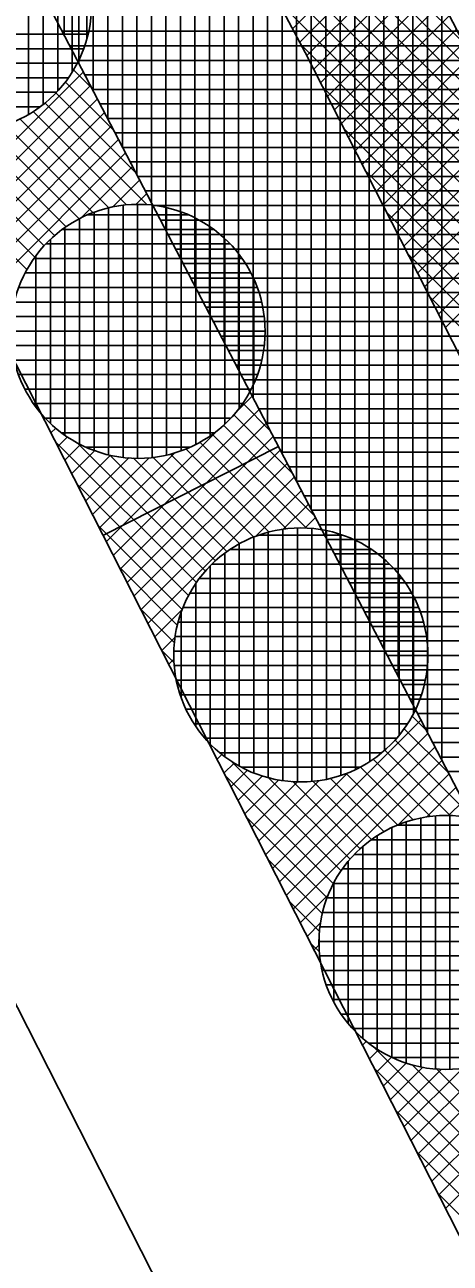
# Model space of a CAD drawing. Extents: x -565346 to -564154, y -1097386 to -1095620.
# Drawn here: x -564302.07 to -564296.22, y -1096100.28 to -1096083.22 of the extents above; entities that cross this region are included whole.
import ezdxf

# ---------------------------------------------------------------- set-up
doc = ezdxf.new("R2010")
doc.units = 0
for name, color, linetype in [('Vrstva 1', 7, 'Continuous'), ('Vrstva 41', 7, 'Continuous'), ('Vrstva 42', 7, 'Continuous'), ('Vrstva 43', 7, 'Continuous'), ('Vrstva 44', 7, 'Continuous')]:
    doc.layers.add(name, color=color, linetype=linetype)

msp = doc.modelspace()

# ---------------------------------------------------------------- linework, layer by layer
at = {"layer": 'Vrstva 1'}
for p, q in [((-564286.49, -1096118.78), (-564303.06, -1096086.2)), ((-564299.56, -1096101.9), (-564306.61, -1096088.05))]:
    msp.add_line(p, q, dxfattribs=at)
at = {"layer": 'Vrstva 41'}
msp.add_line((-564298.582, -1096089.029), (-564300.997, -1096090.257), dxfattribs=at)
msp.add_lwpolyline([(-564213.14, -1096212.119), (-564215.677, -1096213.942), (-564248.76, -1096171.14), (-564286.49, -1096118.78), (-564303.06, -1096086.2), (-564321.97, -1096050.57), (-564327.79, -1096006.41), (-564332.63, -1095955.35), (-564334.17, -1095918.36), (-564331.082, -1095918.814), (-564329.607, -1095955.228), (-564324.705, -1096006.855), (-564319.072, -1096049.639), (-564283.916, -1096117.222), (-564246.344, -1096169.361)], close=True, dxfattribs=at)
at = {"layer": 'Vrstva 42'}
for p, q in [((-564300.83, -1096078.671), (-564296.036, -1096083.465)), ((-564300.51, -1096079.274), (-564295.743, -1096084.041)), ((-564300.19, -1096079.877), (-564295.45, -1096084.616)), ((-564299.87, -1096080.48), (-564295.157, -1096085.192)), ((-564299.55, -1096081.082), (-564294.865, -1096085.767)), ((-564299.229, -1096081.685), (-564294.572, -1096086.343)), ((-564296.907, -1096081.795), (-564298.386, -1096083.274)), ((-564296.809, -1096081.98), (-564298.288, -1096083.459)), ((-564296.711, -1096082.165), (-564298.19, -1096083.644)), ((-564298.909, -1096082.288), (-564294.279, -1096086.918)), ((-564296.613, -1096082.349), (-564298.095, -1096083.832)), ((-564296.515, -1096082.534), (-564298, -1096084.019)), ((-564296.416, -1096082.719), (-564297.904, -1096084.207)), ((-564298.589, -1096082.891), (-564293.987, -1096087.494)), ((-564296.32, -1096082.905), (-564297.809, -1096084.394)), ((-564296.225, -1096083.093), (-564297.714, -1096084.582)), ((-564296.13, -1096083.28), (-564297.618, -1096084.769)), ((-564298.269, -1096083.494), (-564293.694, -1096088.069)), ((-564296.034, -1096083.468), (-564297.523, -1096084.957)), ((-564295.939, -1096083.655), (-564297.428, -1096085.144)), ((-564301.266, -1096083.869), (-564303.246, -1096085.85)), ((-564301.402, -1096083.84), (-564301.15, -1096084.092)), ((-564295.843, -1096083.843), (-564297.332, -1096085.332)), ((-564301.169, -1096084.055), (-564303.148, -1096086.034)), ((-564301.517, -1096084.008), (-564300.843, -1096084.682)), ((-564297.972, -1096084.075), (-564293.401, -1096088.645)), ((-564295.748, -1096084.03), (-564297.237, -1096085.519)), ((-564301.072, -1096084.242), (-564303.05, -1096086.22)), ((-564301.648, -1096084.159), (-564300.536, -1096085.271)), ((-564295.653, -1096084.218), (-564297.142, -1096085.707)), ((-564304.085, -1096084.268), (-564301.933, -1096086.42)), ((-564301.959, -1096084.415), (-564300.671, -1096085.703)), ((-564301.796, -1096084.295), (-564300.39, -1096085.701)), ((-564295.557, -1096084.405), (-564297.046, -1096085.894)), ((-564300.975, -1096084.428), (-564302.955, -1096086.407)), ((-564302.14, -1096084.516), (-564300.914, -1096085.742)), ((-564303.473, -1096084.597), (-564301.806, -1096086.265)), ((-564303.116, -1096084.672), (-564301.662, -1096086.125)), ((-564300.879, -1096084.614), (-564302.859, -1096086.594)), ((-564302.816, -1096084.689), (-564301.503, -1096086.002)), ((-564302.562, -1096084.659), (-564301.326, -1096085.896)), ((-564302.34, -1096084.599), (-564301.13, -1096085.809)), ((-564297.679, -1096084.65), (-564293.108, -1096089.221)), ((-564295.462, -1096084.593), (-564296.951, -1096086.082)), ((-564303.766, -1096084.871), (-564302.043, -1096086.594)), ((-564300.782, -1096084.8), (-564302.764, -1096086.782)), ((-564295.367, -1096084.78), (-564296.855, -1096086.269)), ((-564300.685, -1096084.986), (-564302.669, -1096086.969)), ((-564295.271, -1096084.968), (-564296.76, -1096086.457)), ((-564300.588, -1096085.172), (-564301.298, -1096085.882)), ((-564297.386, -1096085.226), (-564292.816, -1096089.796)), ((-564295.176, -1096085.155), (-564296.665, -1096086.644)), ((-564300.491, -1096085.358), (-564300.863, -1096085.73)), ((-564295.081, -1096085.343), (-564296.569, -1096086.831)), ((-564300.395, -1096085.544), (-564300.546, -1096085.696)), ((-564294.985, -1096085.53), (-564296.474, -1096087.019)), ((-564294.89, -1096085.718), (-564296.379, -1096087.206)), ((-564297.093, -1096085.801), (-564292.523, -1096090.372)), ((-564294.795, -1096085.905), (-564296.283, -1096087.394)), ((-564296.8, -1096086.377), (-564292.23, -1096090.947)), ((-564296.508, -1096086.953), (-564291.937, -1096091.523)), ((-564298.943, -1096088.335), (-564299.174, -1096088.566)), ((-564299.072, -1096088.433), (-564298.697, -1096088.808)), ((-564301.791, -1096088.638), (-564301.81, -1096088.657)), ((-564298.846, -1096088.521), (-564300.857, -1096090.532)), ((-564299.195, -1096088.592), (-564298.39, -1096089.398)), ((-564301.646, -1096088.776), (-564301.715, -1096088.844)), ((-564299.392, -1096088.784), (-564300.952, -1096090.344)), ((-564298.749, -1096088.707), (-564300.762, -1096090.719)), ((-564299.335, -1096088.736), (-564298.083, -1096089.987)), ((-564301.656, -1096088.96), (-564299.71, -1096090.906)), ((-564301.485, -1096088.897), (-564301.62, -1096089.032)), ((-564301.307, -1096089.002), (-564301.524, -1096089.219)), ((-564301.357, -1096088.976), (-564299.586, -1096090.747)), ((-564298.652, -1096088.893), (-564300.666, -1096090.907)), ((-564299.664, -1096088.973), (-564298.47, -1096090.166)), ((-564299.49, -1096088.863), (-564298.195, -1096090.158)), ((-564301.11, -1096089.087), (-564301.429, -1096089.407)), ((-564300.892, -1096089.152), (-564301.334, -1096089.594)), ((-564300.638, -1096089.181), (-564301.238, -1096089.782)), ((-564300.359, -1096089.186), (-564301.143, -1096089.969)), ((-564300.008, -1096089.118), (-564301.048, -1096090.157)), ((-564300.9, -1096089.15), (-564299.446, -1096090.605)), ((-564300.58, -1096089.187), (-564299.289, -1096090.479)), ((-564298.556, -1096089.079), (-564300.571, -1096091.094)), ((-564300.305, -1096089.18), (-564299.114, -1096090.37)), ((-564300.068, -1096089.134), (-564298.921, -1096090.28)), ((-564299.856, -1096089.063), (-564298.708, -1096090.211)), ((-564298.459, -1096089.265), (-564300.475, -1096091.282)), ((-564301.364, -1096089.535), (-564299.817, -1096091.082)), ((-564298.362, -1096089.451), (-564300.38, -1096091.469)), ((-564298.265, -1096089.637), (-564298.901, -1096090.273)), ((-564298.169, -1096089.823), (-564298.519, -1096090.174)), ((-564298.072, -1096090.009), (-564298.219, -1096090.157)), ((-564301.071, -1096090.111), (-564299.905, -1096091.277)), ((-564300.778, -1096090.686), (-564299.973, -1096091.492)), ((-564300.486, -1096091.262), (-564300.015, -1096091.733)), ((-564299.905, -1096091.277), (-564300.285, -1096091.657)), ((-564300.004, -1096091.659), (-564300.189, -1096091.844)), ((-564300.193, -1096091.837), (-564300.018, -1096092.012)), ((-564300.021, -1096091.959), (-564300.094, -1096092.032)), ((-564299.994, -1096092.215), (-564299.999, -1096092.219)), ((-564296.74, -1096092.744), (-564296.55, -1096092.935)), ((-564296.62, -1096092.8), (-564298.664, -1096094.844)), ((-564296.849, -1096092.919), (-564296.243, -1096093.524)), ((-564296.523, -1096092.986), (-564298.568, -1096095.031)), ((-564296.975, -1096093.076), (-564295.937, -1096094.114)), ((-564299.507, -1096093.142), (-564299.522, -1096093.157)), ((-564299.358, -1096093.275), (-564299.427, -1096093.344)), ((-564296.426, -1096093.172), (-564298.473, -1096095.219)), ((-564297.117, -1096093.216), (-564296.216, -1096094.117)), ((-564299.192, -1096093.392), (-564299.331, -1096093.532)), ((-564299.226, -1096093.37), (-564297.718, -1096094.878)), ((-564296.33, -1096093.358), (-564298.378, -1096095.406)), ((-564297.452, -1096093.447), (-564296.724, -1096094.175)), ((-564297.276, -1096093.34), (-564296.487, -1096094.129)), ((-564299.315, -1096093.564), (-564297.824, -1096095.055)), ((-564299.008, -1096093.492), (-564299.236, -1096093.719)), ((-564298.805, -1096093.571), (-564299.141, -1096093.907)), ((-564298.574, -1096093.623), (-564299.045, -1096094.094)), ((-564297.632, -1096093.53), (-564298.759, -1096094.656)), ((-564298.719, -1096093.594), (-564297.595, -1096094.718)), ((-564297.862, -1096093.603), (-564297.128, -1096094.337)), ((-564297.647, -1096093.535), (-564296.936, -1096094.246)), ((-564296.233, -1096093.544), (-564296.933, -1096094.245)), ((-564298.318, -1096093.649), (-564298.95, -1096094.281)), ((-564298.018, -1096093.633), (-564298.854, -1096094.469)), ((-564298.388, -1096093.642), (-564297.456, -1096094.575)), ((-564298.103, -1096093.645), (-564297.301, -1096094.447)), ((-564296.136, -1096093.73), (-564296.543, -1096094.137)), ((-564296.039, -1096093.917), (-564296.239, -1096094.116)), ((-564299.022, -1096094.14), (-564297.911, -1096095.251)), ((-564298.729, -1096094.715), (-564297.977, -1096095.467)), ((-564298.436, -1096095.291), (-564298.016, -1096095.712)), ((-564297.893, -1096095.205), (-564298.282, -1096095.594)), ((-564298.001, -1096095.595), (-564298.187, -1096095.781)), ((-564298.144, -1096095.867), (-564298.017, -1096095.993)), ((-564298.022, -1096095.899), (-564298.092, -1096095.969)), ((-564294.587, -1096096.707), (-564296.661, -1096098.781)), ((-564294.491, -1096096.893), (-564296.566, -1096098.969)), ((-564297.517, -1096097.092), (-564297.519, -1096097.094)), ((-564294.394, -1096097.08), (-564296.471, -1096099.156)), ((-564297.369, -1096097.226), (-564297.424, -1096097.281)), ((-564297.204, -1096097.344), (-564297.329, -1096097.469)), ((-564297.283, -1096097.293), (-564295.444, -1096099.132)), ((-564294.297, -1096097.266), (-564296.375, -1096099.344)), ((-564297.022, -1096097.445), (-564297.233, -1096097.656)), ((-564296.82, -1096097.526), (-564297.138, -1096097.844)), ((-564295.665, -1096097.502), (-564296.757, -1096098.594)), ((-564296.746, -1096097.547), (-564295.32, -1096098.973)), ((-564294.2, -1096097.452), (-564296.28, -1096099.531)), ((-564297.265, -1096097.593), (-564295.55, -1096099.308)), ((-564296.592, -1096097.581), (-564297.043, -1096098.031)), ((-564296.336, -1096097.608), (-564296.947, -1096098.219)), ((-564296.042, -1096097.596), (-564296.852, -1096098.406)), ((-564296.41, -1096097.6), (-564295.181, -1096098.83)), ((-564296.973, -1096098.169), (-564295.638, -1096099.504)), ((-564296.68, -1096098.744), (-564295.705, -1096099.719)), ((-564296.387, -1096099.32), (-564295.745, -1096099.962))]:
    msp.add_line(p, q, dxfattribs=at)
msp.add_lwpolyline([(-564322.318, -1095918.024), (-564324.311, -1095917.856), (-564327.322, -1095953.642), (-564321.3, -1095990.958), (-564322.226, -1096006.529), (-564316.652, -1096048.867), (-564298.213, -1096083.6), (-564281.777, -1096115.914), (-564244.285, -1096167.937), (-564211.109, -1096210.658), (-564209.483, -1096209.49), (-564242.801, -1096166.581), (-564280.063, -1096114.871), (-564296.384, -1096082.78), (-564314.716, -1096048.249), (-564320.218, -1096006.455), (-564319.291, -1095990.856), (-564325.309, -1095953.567)], close=True, dxfattribs=at)
at = {"layer": 'Vrstva 43'}
for p, q in [((-564301.53, -1096083.361), (-564301.53, -1096068.177)), ((-564301.33, -1096083.746), (-564301.33, -1096068.562)), ((-564301.13, -1096084.13), (-564301.13, -1096068.946)), ((-564300.93, -1096084.515), (-564300.93, -1096069.331)), ((-564300.73, -1096084.899), (-564300.73, -1096069.715)), ((-564300.53, -1096085.284), (-564300.53, -1096070.1)), ((-564300.33, -1096085.668), (-564300.33, -1096070.484)), ((-564300.13, -1096086.053), (-564300.13, -1096070.869)), ((-564299.93, -1096086.437), (-564299.93, -1096071.253)), ((-564299.73, -1096086.822), (-564299.73, -1096071.638)), ((-564299.53, -1096087.206), (-564299.53, -1096072.022)), ((-564299.33, -1096087.591), (-564299.33, -1096072.407)), ((-564299.13, -1096087.975), (-564299.13, -1096072.791)), ((-564298.93, -1096088.359), (-564298.93, -1096073.176)), ((-564298.73, -1096088.744), (-564298.73, -1096073.561)), ((-564298.53, -1096089.128), (-564298.53, -1096073.945)), ((-564298.33, -1096089.513), (-564298.33, -1096074.33)), ((-564298.13, -1096089.897), (-564298.13, -1096074.714)), ((-564297.93, -1096090.282), (-564297.93, -1096075.099)), ((-564297.73, -1096090.666), (-564297.73, -1096075.483)), ((-564297.53, -1096091.051), (-564297.53, -1096075.868)), ((-564297.33, -1096091.435), (-564297.33, -1096076.252)), ((-564297.13, -1096091.82), (-564297.13, -1096076.637)), ((-564296.93, -1096092.204), (-564296.93, -1096077.021)), ((-564296.73, -1096092.589), (-564296.73, -1096077.406)), ((-564296.53, -1096092.973), (-564296.53, -1096077.79)), ((-564296.33, -1096093.358), (-564296.33, -1096078.175)), ((-564301.557, -1096083.31), (-564293.659, -1096083.31)), ((-564301.453, -1096083.51), (-564293.555, -1096083.51)), ((-564301.349, -1096083.71), (-564293.451, -1096083.71)), ((-564301.245, -1096083.91), (-564293.347, -1096083.91)), ((-564301.141, -1096084.11), (-564293.243, -1096084.11)), ((-564301.036, -1096084.31), (-564293.139, -1096084.31)), ((-564300.932, -1096084.51), (-564293.035, -1096084.51)), ((-564300.828, -1096084.71), (-564292.931, -1096084.71)), ((-564300.724, -1096084.91), (-564292.827, -1096084.91)), ((-564300.62, -1096085.11), (-564292.723, -1096085.11)), ((-564300.516, -1096085.31), (-564292.619, -1096085.31)), ((-564300.412, -1096085.51), (-564292.515, -1096085.51)), ((-564300.308, -1096085.71), (-564292.411, -1096085.71)), ((-564300.204, -1096085.91), (-564292.307, -1096085.91)), ((-564300.1, -1096086.11), (-564292.203, -1096086.11)), ((-564299.996, -1096086.31), (-564292.099, -1096086.31)), ((-564299.892, -1096086.51), (-564291.995, -1096086.51)), ((-564299.788, -1096086.71), (-564291.891, -1096086.71)), ((-564299.684, -1096086.91), (-564291.787, -1096086.91)), ((-564299.58, -1096087.11), (-564291.683, -1096087.11)), ((-564299.476, -1096087.31), (-564291.579, -1096087.31)), ((-564299.372, -1096087.51), (-564291.475, -1096087.51)), ((-564299.268, -1096087.71), (-564291.371, -1096087.71)), ((-564299.164, -1096087.91), (-564291.267, -1096087.91)), ((-564299.06, -1096088.11), (-564291.163, -1096088.11)), ((-564298.956, -1096088.31), (-564291.059, -1096088.31)), ((-564298.852, -1096088.51), (-564290.955, -1096088.51)), ((-564298.748, -1096088.71), (-564290.85, -1096088.71)), ((-564298.644, -1096088.91), (-564290.746, -1096088.91)), ((-564298.54, -1096089.11), (-564290.642, -1096089.11)), ((-564298.436, -1096089.31), (-564290.538, -1096089.31)), ((-564298.332, -1096089.51), (-564290.434, -1096089.51)), ((-564298.227, -1096089.71), (-564290.33, -1096089.71)), ((-564298.123, -1096089.91), (-564290.226, -1096089.91)), ((-564298.019, -1096090.11), (-564290.122, -1096090.11)), ((-564297.915, -1096090.31), (-564290.018, -1096090.31)), ((-564297.811, -1096090.51), (-564289.914, -1096090.51)), ((-564297.707, -1096090.71), (-564289.81, -1096090.71)), ((-564297.603, -1096090.91), (-564289.706, -1096090.91)), ((-564297.499, -1096091.11), (-564289.602, -1096091.11)), ((-564297.395, -1096091.31), (-564289.498, -1096091.31)), ((-564297.291, -1096091.51), (-564289.394, -1096091.51)), ((-564297.187, -1096091.71), (-564289.29, -1096091.71)), ((-564297.083, -1096091.91), (-564289.186, -1096091.91)), ((-564296.979, -1096092.11), (-564289.082, -1096092.11)), ((-564296.875, -1096092.31), (-564288.978, -1096092.31)), ((-564296.771, -1096092.51), (-564288.874, -1096092.51)), ((-564296.667, -1096092.71), (-564288.77, -1096092.71)), ((-564296.563, -1096092.91), (-564288.666, -1096092.91)), ((-564296.459, -1096093.11), (-564288.562, -1096093.11)), ((-564296.355, -1096093.31), (-564288.458, -1096093.31)), ((-564296.251, -1096093.51), (-564288.354, -1096093.51))]:
    msp.add_line(p, q, dxfattribs=at)
msp.add_lwpolyline([(-564324.705, -1096006.855), (-564319.072, -1096049.639), (-564283.916, -1096117.222), (-564246.344, -1096169.361), (-564213.14, -1096212.119), (-564215.677, -1096213.942), (-564204.005, -1096230.182), (-564201.974, -1096228.723), (-564199.442, -1096232.246), (-564186.765, -1096266.582), (-564180.797, -1096301.38)], dxfattribs=at)
at = {"layer": 'Vrstva 44'}
for p, q in [((-564302.02, -1096081.435), (-564302.02, -1096084.453)), ((-564301.82, -1096081.571), (-564301.82, -1096084.316)), ((-564301.62, -1096081.757), (-564301.62, -1096084.132)), ((-564301.42, -1096082.019), (-564301.42, -1096083.87)), ((-564301.22, -1096082.473), (-564301.22, -1096083.418)), ((-564304.605, -1096083.35), (-564301.203, -1096083.35)), ((-564304.543, -1096083.55), (-564301.262, -1096083.55)), ((-564304.454, -1096083.75), (-564301.352, -1096083.75)), ((-564304.335, -1096083.95), (-564301.474, -1096083.95)), ((-564304.168, -1096084.15), (-564301.638, -1096084.15)), ((-564303.942, -1096084.35), (-564301.862, -1096084.35)), ((-564300.92, -1096085.744), (-564300.92, -1096089.146)), ((-564300.72, -1096085.708), (-564300.72, -1096089.181)), ((-564300.52, -1096085.695), (-564300.52, -1096089.192)), ((-564300.32, -1096085.705), (-564300.32, -1096089.181)), ((-564300.12, -1096085.74), (-564300.12, -1096089.147)), ((-564301.32, -1096085.892), (-564301.32, -1096088.997)), ((-564301.209, -1096085.84), (-564299.817, -1096085.84)), ((-564301.12, -1096085.803), (-564301.12, -1096089.084)), ((-564299.92, -1096085.8), (-564299.92, -1096089.089)), ((-564299.72, -1096085.886), (-564299.72, -1096089.002)), ((-564301.557, -1096086.04), (-564299.473, -1096086.04)), ((-564301.52, -1096086.014), (-564301.52, -1096088.874)), ((-564299.52, -1096086.005), (-564299.52, -1096088.882)), ((-564301.782, -1096086.24), (-564299.247, -1096086.24)), ((-564301.72, -1096086.177), (-564301.72, -1096088.712)), ((-564299.32, -1096086.167), (-564299.32, -1096088.722)), ((-564301.946, -1096086.44), (-564299.082, -1096086.44)), ((-564301.92, -1096086.403), (-564301.92, -1096088.484)), ((-564299.12, -1096086.389), (-564299.12, -1096088.501)), ((-564302.066, -1096086.64), (-564298.962, -1096086.64)), ((-564298.92, -1096086.725), (-564298.92, -1096088.162)), ((-564302.156, -1096086.84), (-564298.874, -1096086.84)), ((-564302.216, -1096087.04), (-564298.812, -1096087.04)), ((-564302.25, -1096087.24), (-564298.776, -1096087.24)), ((-564302.262, -1096087.44), (-564298.766, -1096087.44)), ((-564302.252, -1096087.64), (-564298.777, -1096087.64)), ((-564302.218, -1096087.84), (-564298.811, -1096087.84)), ((-564302.158, -1096088.04), (-564298.869, -1096088.04)), ((-564302.07, -1096088.24), (-564298.957, -1096088.24)), ((-564301.952, -1096088.44), (-564299.078, -1096088.44)), ((-564301.789, -1096088.64), (-564299.238, -1096088.64)), ((-564301.567, -1096088.84), (-564299.46, -1096088.84)), ((-564301.227, -1096089.04), (-564299.801, -1096089.04)), ((-564298.72, -1096090.212), (-564298.72, -1096093.594)), ((-564298.52, -1096090.173), (-564298.52, -1096093.635)), ((-564298.32, -1096090.156), (-564298.32, -1096093.653)), ((-564298.12, -1096090.161), (-564298.12, -1096093.645)), ((-564297.92, -1096090.189), (-564297.92, -1096093.615)), ((-564299.12, -1096090.374), (-564299.12, -1096093.433)), ((-564298.92, -1096090.278), (-564298.92, -1096093.529)), ((-564298.84, -1096090.25), (-564297.704, -1096090.25)), ((-564297.72, -1096090.244), (-564297.72, -1096093.562)), ((-564297.52, -1096090.326), (-564297.52, -1096093.483)), ((-564299.32, -1096090.502), (-564299.32, -1096093.303)), ((-564299.245, -1096090.45), (-564297.298, -1096090.45)), ((-564297.32, -1096090.436), (-564297.32, -1096093.369)), ((-564299.52, -1096090.679), (-564299.52, -1096093.128)), ((-564299.492, -1096090.65), (-564297.052, -1096090.65)), ((-564297.12, -1096090.589), (-564297.12, -1096093.218)), ((-564299.669, -1096090.85), (-564296.878, -1096090.85)), ((-564296.92, -1096090.794), (-564296.92, -1096093.01)), ((-564299.799, -1096091.05), (-564296.745, -1096091.05)), ((-564299.72, -1096090.923), (-564299.72, -1096092.885)), ((-564296.72, -1096091.1), (-564296.72, -1096092.707)), ((-564299.92, -1096091.313), (-564299.92, -1096092.491)), ((-564299.894, -1096091.25), (-564296.651, -1096091.25)), ((-564299.962, -1096091.45), (-564296.585, -1096091.45)), ((-564300.004, -1096091.65), (-564296.543, -1096091.65)), ((-564300.02, -1096091.85), (-564296.524, -1096091.85)), ((-564300.015, -1096092.05), (-564296.53, -1096092.05)), ((-564299.986, -1096092.25), (-564296.559, -1096092.25)), ((-564299.934, -1096092.45), (-564296.612, -1096092.45)), ((-564299.854, -1096092.65), (-564296.691, -1096092.65)), ((-564299.742, -1096092.85), (-564296.803, -1096092.85)), ((-564299.594, -1096093.05), (-564296.953, -1096093.05)), ((-564299.388, -1096093.25), (-564297.158, -1096093.25)), ((-564299.09, -1096093.45), (-564297.458, -1096093.45)), ((-564298.357, -1096093.65), (-564298.188, -1096093.65)), ((-564296.42, -1096094.12), (-564296.42, -1096097.606)), ((-564296.22, -1096094.116), (-564296.22, -1096097.611)), ((-564297.02, -1096094.283), (-564297.02, -1096097.445)), ((-564296.946, -1096094.25), (-564295.598, -1096094.25)), ((-564296.82, -1096094.203), (-564296.82, -1096097.525)), ((-564296.62, -1096094.15), (-564296.62, -1096097.578)), ((-564297.302, -1096094.45), (-564295.246, -1096094.45)), ((-564297.22, -1096094.393), (-564297.22, -1096097.336)), ((-564297.532, -1096094.65), (-564295.016, -1096094.65)), ((-564297.42, -1096094.544), (-564297.42, -1096097.184)), ((-564297.62, -1096094.748), (-564297.62, -1096096.981)), ((-564297.699, -1096094.85), (-564294.849, -1096094.85)), ((-564297.821, -1096095.05), (-564294.726, -1096095.05)), ((-564297.82, -1096095.048), (-564297.82, -1096096.68)), ((-564297.912, -1096095.25), (-564294.637, -1096095.25)), ((-564297.974, -1096095.45), (-564294.575, -1096095.45)), ((-564298.009, -1096095.65), (-564294.537, -1096095.65)), ((-564298.022, -1096095.85), (-564294.525, -1096095.85)), ((-564298.02, -1096095.754), (-564298.02, -1096095.965)), ((-564298.012, -1096096.05), (-564294.536, -1096096.05)), ((-564297.98, -1096096.25), (-564294.569, -1096096.25)), ((-564297.922, -1096096.45), (-564294.626, -1096096.45)), ((-564297.835, -1096096.65), (-564294.712, -1096096.65)), ((-564297.718, -1096096.85), (-564294.831, -1096096.85)), ((-564297.558, -1096097.05), (-564294.988, -1096097.05)), ((-564297.341, -1096097.25), (-564295.207, -1096097.25)), ((-564297.009, -1096097.45), (-564295.537, -1096097.45))]:
    msp.add_line(p, q, dxfattribs=at)
for centre in [(-564302.903, -1096082.944), (-564300.514, -1096087.444), (-564298.273, -1096091.903), (-564296.274, -1096095.864)]:
    msp.add_circle(centre, 1.75, dxfattribs=at)

doc.saveas('drawing.dxf')
